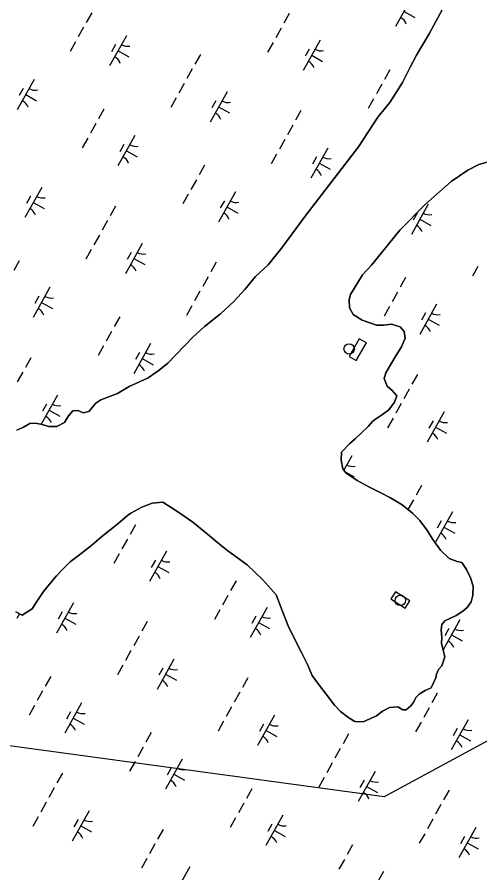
# Model space of a CAD drawing. Extents: x 3923531 to 3943530, y 207391 to 229799.
# Drawn here: x 3932955 to 3933623, y 218625 to 219861 of the extents above; entities that cross this region are included whole.
import ezdxf

# ---------------------------------------------------------------- set-up
doc = ezdxf.new("R2010")
doc.units = 0
for name, color, linetype in [('V-CHAN-DOCK', 7, 'Continuous'), ('V-DOMW-TANK', 7, 'Continuous'), ('V-TOPO-SHOR', 7, 'Continuous'), ('V-UTIL-LINE', 7, 'Continuous'), ('V-WETL-SWMP', 7, 'Continuous')]:
    doc.layers.add(name, color=color, linetype=linetype)

msp = doc.modelspace()

# ---------------------------------------------------------------- linework, layer by layer
at = {"layer": 'V-CHAN-DOCK'}
for points in [[(3933449.3, 219396.6), (3933434.7, 219371.1), (3933444.9, 219365.2), (3933459.5, 219390.8)], [(3933522.3, 219017.9), (3933501.6, 219031.3), (3933495, 219021.1), (3933515.7, 219007.7)]]:
    msp.add_lwpolyline(points, close=True, dxfattribs=at)
at = {"layer": 'V-DOMW-TANK'}
for centre in [(3933434.7, 219382), (3933508.5, 219018.7)]:
    msp.add_circle(centre, 7.5, dxfattribs=at)
at = {"layer": 'V-TOPO-SHOR'}
for points in [[(3932955, 219264.5), (3932964.6, 219268.9), (3932973.9, 219274.2), (3932981.6, 219274.7), (3932989.5, 219273.4), (3933001, 219269.9), (3933012.7, 219270), (3933023.8, 219275.6), (3933029.6, 219285.5), (3933035.8, 219292.3), (3933043.6, 219293), (3933050.6, 219289.8), (3933058.8, 219291.5), (3933069, 219303.4), (3933076.2, 219308.5), (3933100.2, 219317.6), (3933117.1, 219327.9), (3933132, 219334.6), (3933144.5, 219340.4), (3933160.3, 219351.2), (3933172.9, 219361.5), (3933208.5, 219398.7), (3933225.6, 219414.4), (3933249, 219432.9), (3933268.5, 219450.9), (3933284, 219468), (3933299.4, 219486.4), (3933317.6, 219503.6), (3933337.4, 219527.8), (3933371.3, 219573.7), (3933448.3, 219674), (3933476.1, 219716.7), (3933493.3, 219738.2), (3933511.8, 219766.7), (3933522.9, 219789.2), (3933532, 219806.1), (3933550.1, 219837), (3933572.5, 219877.9)], [(3933582.1, 219623.7), (3933605.8, 219640.1), (3933621.7, 219648.3), (3933637.4, 219652.9)], [(3933230, 219114.4), (3933247.3, 219100), (3933259.5, 219090.2), (3933287.5, 219069.9), (3933310.1, 219048.3), (3933329.4, 219026.5), (3933338.1, 219004.3), (3933346.8, 218981.8), (3933358.8, 218957.4), (3933365.8, 218943.5), (3933374.7, 218926), (3933381.2, 218910.3), (3933390.4, 218897.9), (3933401.5, 218883.4), (3933413.4, 218867.4), (3933422.1, 218858.4), (3933434, 218848.8), (3933442.9, 218843.8), (3933454.7, 218843.2), (3933474, 218852.1), (3933482.6, 218858.8), (3933493.1, 218864), (3933504.8, 218864.7), (3933511.9, 218860.6), (3933517, 218860.4), (3933523.8, 218866.3), (3933527.8, 218872), (3933531.1, 218878.3), (3933535.7, 218883.2), (3933544.4, 218888.4), (3933553.2, 218892.3), (3933559.8, 218906.6), (3933560.5, 218912), (3933563.7, 218918.7), (3933568.5, 218924), (3933572.6, 218937), (3933570.7, 218945.1), (3933568.1, 218957), (3933568.6, 218965.3), (3933567.7, 218976), (3933568.2, 218983.9), (3933572.8, 218989.4), (3933579.9, 218992.3), (3933589.3, 218996.9), (3933598.8, 219003), (3933605.2, 219008.6), (3933610.8, 219016.5), (3933613.3, 219026.4), (3933613.8, 219039.2), (3933609.6, 219051.5), (3933604, 219063.5), (3933597.2, 219073.6), (3933590.7, 219075.1), (3933579, 219079.3), (3933566.5, 219091.3), (3933555.2, 219106.9), (3933547.6, 219119.4), (3933536.5, 219134), (3933526.1, 219144.8), (3933511, 219156.6), (3933494.3, 219166.9), (3933479.3, 219174.5), (3933462, 219183), (3933446.3, 219192.1), (3933430, 219203), (3933425.3, 219208.7), (3933423, 219221.4), (3933423.4, 219232.9), (3933435.6, 219245.4), (3933443.1, 219251.9), (3933451.9, 219260.3), (3933462.1, 219270.1), (3933468.7, 219277.5), (3933471.1, 219279.3), (3933482.7, 219287.1), (3933491.8, 219293.9), (3933500.3, 219304.9), (3933503.3, 219314.4), (3933496.5, 219322.1), (3933489.4, 219328), (3933485.4, 219339.1), (3933487.6, 219347.2), (3933494.3, 219358.8), (3933502.2, 219372.1), (3933510.4, 219384.9), (3933515.5, 219397.7), (3933514, 219407.2), (3933508.5, 219414), (3933495.9, 219417.9), (3933484, 219416.4), (3933473.9, 219416.2), (3933453.2, 219423.7), (3933440.3, 219431.7), (3933435, 219441.5), (3933434.9, 219453.6), (3933436.8, 219460.5), (3933453.7, 219489), (3933466.7, 219503.1), (3933507.6, 219553.5), (3933545, 219591.1), (3933582.1, 219623.7)], [(3932953.7, 219002.1), (3932962.5, 218997.3), (3932977.1, 219006.6), (3932982.7, 219015.7), (3932993.4, 219031.6), (3933002.2, 219042), (3933012.2, 219054.4), (3933021.6, 219064.5), (3933032, 219074.5), (3933043.4, 219082.9), (3933063.3, 219098.7), (3933077.5, 219110.9), (3933100.6, 219129.4), (3933114.8, 219141.5), (3933119.4, 219144.8), (3933135.3, 219153.2), (3933150.4, 219159.2), (3933165.8, 219160.6), (3933177.6, 219152.9), (3933190.2, 219144.5), (3933209.2, 219131.8), (3933230, 219114.4)]]:
    msp.add_lwpolyline(points, dxfattribs=at)
at = {"layer": 'V-UTIL-LINE'}
msp.add_lwpolyline([(3936739.3, 218357.7), (3936622.1, 218414.6), (3934986.4, 219548.1), (3933485.3, 218734.8), (3932852, 218820.9)], dxfattribs=at)
at = {"layer": 'V-WETL-SWMP'}
for p, q in [((3933526, 219891.3), (3933501.7, 219847.7)), ((3933513.9, 219869.5), (3933529.6, 219860.7)), ((3933572.5, 219877.9), (3933550.1, 219837)), ((3933063, 219867.6), (3933055.2, 219853.7)), ((3933348.2, 219866.4), (3933340.4, 219852.4)), ((3933051.3, 219846.7), (3933043.5, 219832.7)), ((3933336.5, 219845.4), (3933328.7, 219831.5)), ((3933113.2, 219834.5), (3933088.8, 219790.8)), ((3933550.1, 219837), (3933532, 219806.1)), ((3933039.6, 219825.7), (3933031.8, 219811.8)), ((3933097.2, 219821.7), (3933091.4, 219811.2)), ((3933324.8, 219824.5), (3933317, 219810.5)), ((3933392.8, 219828), (3933368.5, 219784.4)), ((3933101, 219812.7), (3933116.8, 219803.9)), ((3933219.9, 219807.5), (3933212.1, 219793.5)), ((3933376.8, 219815.2), (3933371, 219804.7)), ((3933380.7, 219806.2), (3933396.4, 219797.4)), ((3933532, 219806.1), (3933522.9, 219789.2)), ((3933208.2, 219786.5), (3933200.4, 219772.5)), ((3933493.4, 219785.3), (3933485.6, 219771.3)), ((3933522.9, 219789.2), (3933511.8, 219766.7)), ((3932980, 219771.2), (3932955.6, 219727.5)), ((3932964, 219758.4), (3932958.2, 219747.9)), ((3933196.5, 219765.6), (3933188.7, 219751.6)), ((3933481.7, 219764.3), (3933473.9, 219750.3)), ((3933511.8, 219766.7), (3933493.3, 219738.2)), ((3932967.8, 219749.4), (3932983.5, 219740.6)), ((3933258.4, 219753.4), (3933234.1, 219709.7)), ((3933184.8, 219744.6), (3933177, 219730.6)), ((3933242.4, 219740.5), (3933236.6, 219730.1)), ((3933470, 219743.3), (3933462.2, 219729.4)), ((3933493.3, 219738.2), (3933476.1, 219716.7)), ((3933080.6, 219728.4), (3933072.8, 219714.4)), ((3933246.2, 219731.5), (3933262, 219722.8)), ((3933365.1, 219726.3), (3933357.3, 219712.4)), ((3933476.1, 219716.7), (3933448.3, 219674)), ((3933068.9, 219707.5), (3933061.1, 219693.5)), ((3933353.4, 219705.4), (3933345.6, 219691.4)), ((3933057.2, 219686.5), (3933049.4, 219672.5)), ((3933125.2, 219690.1), (3933100.9, 219646.4)), ((3933341.7, 219684.4), (3933333.9, 219670.5)), ((3933109.2, 219677.2), (3933103.4, 219666.8)), ((3933448.3, 219674), (3933371.3, 219573.7)), ((3933403.7, 219672.2), (3933379.3, 219628.6)), ((3933113, 219668.2), (3933128.8, 219659.4)), ((3933330, 219663.5), (3933322.2, 219649.5)), ((3933387.7, 219659.4), (3933381.8, 219648.9)), ((3933225.8, 219647.3), (3933218, 219633.3)), ((3933391.5, 219650.4), (3933407.2, 219641.6)), ((3933621.7, 219648.3), (3933605.8, 219640.1)), ((3933637.4, 219652.9), (3933621.7, 219648.3)), ((3933605.8, 219640.1), (3933582.1, 219623.7)), ((3933214.1, 219626.3), (3933206.3, 219612.4)), ((3933582.1, 219623.7), (3933545, 219591.1)), ((3932990.8, 219615.4), (3932966.5, 219571.8)), ((3932974.8, 219602.6), (3932969, 219592.1)), ((3933202.4, 219605.4), (3933194.6, 219591.4)), ((3933270.5, 219608.9), (3933246.1, 219565.3)), ((3932978.6, 219593.6), (3932994.4, 219584.8)), ((3933097.5, 219588.4), (3933089.7, 219574.4)), ((3933254.5, 219596.1), (3933248.6, 219585.6)), ((3933258.3, 219587.1), (3933274, 219578.3)), ((3933545, 219591.1), (3933507.6, 219553.5)), ((3933548.9, 219591.1), (3933524.5, 219547.5)), ((3933371.3, 219573.7), (3933337.4, 219527.8)), ((3933532.9, 219578.3), (3933527, 219567.8)), ((3933085.8, 219567.4), (3933078, 219553.5)), ((3933536.7, 219569.3), (3933552.4, 219560.5)), ((3933507.6, 219553.5), (3933466.7, 219503.1)), ((3933074.1, 219546.5), (3933066.3, 219532.5)), ((3933062.4, 219525.5), (3933054.6, 219511.5)), ((3933136, 219534.3), (3933111.7, 219490.6)), ((3933337.4, 219527.8), (3933317.6, 219503.6)), ((3933120, 219521.5), (3933114.2, 219511)), ((3933123.9, 219512.5), (3933139.6, 219503.7)), ((3932958.2, 219509.3), (3932950.4, 219495.4)), ((3933242.7, 219507.2), (3933234.9, 219493.3)), ((3933317.6, 219503.6), (3933299.4, 219486.4)), ((3933466.7, 219503.1), (3933453.7, 219489)), ((3933620.4, 219501.2), (3933612.6, 219487.3)), ((3933231, 219486.3), (3933223.2, 219472.3)), ((3933299.4, 219486.4), (3933284, 219468)), ((3933453.7, 219489), (3933436.8, 219460.5)), ((3933516.2, 219485), (3933508.4, 219471.1)), ((3933002.8, 219471), (3932978.5, 219427.3)), ((3933219.3, 219465.3), (3933211.5, 219451.4)), ((3933284, 219468), (3933268.5, 219450.9)), ((3933504.5, 219464.1), (3933496.7, 219450.1)), ((3932986.8, 219458.1), (3932981, 219447.7)), ((3932990.7, 219449.1), (3933006.4, 219440.4)), ((3933268.5, 219450.9), (3933249, 219432.9)), ((3933436.8, 219460.5), (3933434.9, 219453.6)), ((3933434.9, 219453.6), (3933435, 219441.5)), ((3933207.6, 219444.4), (3933199.8, 219430.4)), ((3933435, 219441.5), (3933440.3, 219431.7)), ((3933492.8, 219443.1), (3933485, 219429.2)), ((3933560.9, 219446.7), (3933536.5, 219403)), ((3933103.4, 219428.2), (3933095.6, 219414.2)), ((3933249, 219432.9), (3933225.6, 219414.4)), ((3933440.3, 219431.7), (3933453.2, 219423.7)), ((3933544.9, 219433.9), (3933539, 219423.4)), ((3933548.7, 219424.9), (3933564.4, 219416.1)), ((3933225.6, 219414.4), (3933208.5, 219398.7)), ((3933453.2, 219423.7), (3933473.9, 219416.2)), ((3933473.9, 219416.2), (3933484, 219416.4)), ((3933484, 219416.4), (3933495.9, 219417.9)), ((3933495.9, 219417.9), (3933508.5, 219414)), ((3933508.5, 219414), (3933514, 219407.2)), ((3933091.7, 219407.3), (3933083.9, 219393.3)), ((3933514, 219407.2), (3933515.5, 219397.7)), ((3933148.1, 219389.8), (3933123.7, 219346.2)), ((3933208.5, 219398.7), (3933172.9, 219361.5)), ((3933515.5, 219397.7), (3933510.4, 219384.9)), ((3933080, 219386.3), (3933072.2, 219372.3)), ((3933132.1, 219377), (3933126.2, 219366.5)), ((3933510.4, 219384.9), (3933502.2, 219372.1)), ((3932975.1, 219369.3), (3932967.3, 219355.3)), ((3933135.9, 219368), (3933151.6, 219359.2)), ((3933502.2, 219372.1), (3933494.3, 219358.8)), ((3933160.3, 219351.2), (3933144.5, 219340.4)), ((3933172.9, 219361.5), (3933160.3, 219351.2)), ((3933494.3, 219358.8), (3933487.6, 219347.2)), ((3932963.4, 219348.3), (3932955.6, 219334.4)), ((3933144.5, 219340.4), (3933132, 219334.6)), ((3933487.6, 219347.2), (3933485.4, 219339.1)), ((3933485.4, 219339.1), (3933489.4, 219328)), ((3933533.1, 219345), (3933525.3, 219331)), ((3933117.1, 219327.9), (3933100.2, 219317.6)), ((3933132, 219334.6), (3933117.1, 219327.9)), ((3933489.4, 219328), (3933496.5, 219322.1)), ((3933013.7, 219315.2), (3932990.2, 219273.2)), ((3933100.2, 219317.6), (3933076.2, 219308.5)), ((3933496.5, 219322.1), (3933503.3, 219314.4)), ((3933503.3, 219314.4), (3933500.3, 219304.9)), ((3933521.4, 219324), (3933513.6, 219310.1)), ((3932997.7, 219302.4), (3932991.8, 219291.9)), ((3933069, 219303.4), (3933058.8, 219291.5)), ((3933076.2, 219308.5), (3933069, 219303.4)), ((3933500.3, 219304.9), (3933491.8, 219293.9)), ((3933509.7, 219303.1), (3933501.9, 219289.1)), ((3933001.5, 219293.4), (3933017.2, 219284.6)), ((3933035.8, 219292.3), (3933029.6, 219285.5)), ((3933043.6, 219293), (3933035.8, 219292.3)), ((3933050.6, 219289.8), (3933043.6, 219293)), ((3933058.8, 219291.5), (3933050.6, 219289.8)), ((3933491.8, 219293.9), (3933482.7, 219287.1)), ((3933571.7, 219290.9), (3933547.3, 219247.3)), ((3933029.6, 219285.5), (3933023.8, 219275.6)), ((3933468.7, 219277.5), (3933462.1, 219270.1)), ((3933471.1, 219279.3), (3933468.7, 219277.5)), ((3933482.7, 219287.1), (3933471.1, 219279.3)), ((3933498, 219282.1), (3933490.2, 219268.2)), ((3933555.7, 219278.1), (3933549.8, 219267.6)), ((3932964.6, 219268.9), (3932955, 219264.5)), ((3932973.9, 219274.2), (3932964.6, 219268.9)), ((3932981.6, 219274.7), (3932973.9, 219274.2)), ((3932989.5, 219273.4), (3932981.6, 219274.7)), ((3933001, 219269.9), (3932989.5, 219273.4)), ((3933012.7, 219270), (3933001, 219269.9)), ((3933023.8, 219275.6), (3933012.7, 219270)), ((3933462.1, 219270.1), (3933451.9, 219260.3)), ((3933559.5, 219269.1), (3933575.2, 219260.3)), ((3933443.1, 219251.9), (3933435.6, 219245.4)), ((3933451.9, 219260.3), (3933443.1, 219251.9)), ((3933435.6, 219245.4), (3933423.4, 219232.9)), ((3933423.4, 219232.9), (3933423, 219221.4)), ((3933438.5, 219227.6), (3933426.9, 219206.8)), ((3933423, 219221.4), (3933425.3, 219208.7)), ((3933425.3, 219208.7), (3933430, 219203)), ((3933428.8, 219204.3), (3933442, 219197)), ((3933430, 219203), (3933446.3, 219192.1)), ((3933446.3, 219192.1), (3933462, 219183)), ((3933462, 219183), (3933479.3, 219174.5)), ((3933539, 219184.8), (3933531.2, 219170.9)), ((3933479.3, 219174.5), (3933494.3, 219166.9)), ((3933494.3, 219166.9), (3933511, 219156.6)), ((3933135.3, 219153.2), (3933119.4, 219144.8)), ((3933150.4, 219159.2), (3933135.3, 219153.2)), ((3933165.8, 219160.6), (3933150.4, 219159.2)), ((3933177.6, 219152.9), (3933165.8, 219160.6)), ((3933190.2, 219144.5), (3933177.6, 219152.9)), ((3933511, 219156.6), (3933526.1, 219144.8)), ((3933527.3, 219163.9), (3933519.5, 219149.9)), ((3933114.8, 219141.5), (3933100.6, 219129.4)), ((3933119.4, 219144.8), (3933114.8, 219141.5)), ((3933209.2, 219131.8), (3933190.2, 219144.5)), ((3933526.1, 219144.8), (3933536.5, 219134)), ((3933583.7, 219146.5), (3933559.3, 219102.8)), ((3933100.6, 219129.4), (3933077.5, 219110.9)), ((3933126.2, 219128), (3933118.4, 219114)), ((3933230, 219114.4), (3933209.2, 219131.8)), ((3933536.5, 219134), (3933547.6, 219119.4)), ((3933567.7, 219133.6), (3933561.9, 219123.2)), ((3933547.6, 219119.4), (3933555.2, 219106.9)), ((3933571.5, 219124.6), (3933587.2, 219115.9)), ((3933077.5, 219110.9), (3933063.3, 219098.7)), ((3933114.5, 219107), (3933106.7, 219093.1)), ((3933247.3, 219100), (3933230, 219114.4)), ((3933555.2, 219106.9), (3933566.5, 219091.3)), ((3933063.3, 219098.7), (3933043.4, 219082.9)), ((3933259.5, 219090.2), (3933247.3, 219100)), ((3933566.5, 219091.3), (3933579, 219079.3)), ((3933043.4, 219082.9), (3933032, 219074.5)), ((3933102.8, 219086.1), (3933095, 219072.1)), ((3933170.9, 219089.6), (3933146.5, 219046)), ((3933287.5, 219069.9), (3933259.5, 219090.2)), ((3933579, 219079.3), (3933590.7, 219075.1)), ((3933032, 219074.5), (3933021.6, 219064.5)), ((3933154.9, 219076.8), (3933149, 219066.3)), ((3933158.7, 219067.8), (3933174.4, 219059)), ((3933310.1, 219048.3), (3933287.5, 219069.9)), ((3933590.7, 219075.1), (3933597.2, 219073.6)), ((3933597.2, 219073.6), (3933604, 219063.5)), ((3933012.2, 219054.4), (3933002.2, 219042)), ((3933021.6, 219064.5), (3933012.2, 219054.4)), ((3933604, 219063.5), (3933609.6, 219051.5)), ((3933002.2, 219042), (3932993.4, 219031.6)), ((3933271.4, 219046.9), (3933263.6, 219032.9)), ((3933329.4, 219026.5), (3933310.1, 219048.3)), ((3933609.6, 219051.5), (3933613.8, 219039.2)), ((3932993.4, 219031.6), (3932982.7, 219015.7)), ((3933613.8, 219039.2), (3933613.3, 219026.4)), ((3933259.7, 219025.9), (3933251.9, 219012)), ((3933338.1, 219004.3), (3933329.4, 219026.5)), ((3933610.8, 219016.5), (3933605.2, 219008.6)), ((3933613.3, 219026.4), (3933610.8, 219016.5)), ((3932977.1, 219006.6), (3932962.5, 218997.3)), ((3932982.7, 219015.7), (3932977.1, 219006.6)), ((3933036.5, 219015), (3933012.1, 218971.3)), ((3933248, 219005), (3933240.2, 218991)), ((3933316.1, 219008.5), (3933291.7, 218964.9)), ((3933346.8, 218981.8), (3933338.1, 219004.3)), ((3933605.2, 219008.6), (3933598.8, 219003)), ((3932962.5, 218997.3), (3932953.7, 219002.1)), ((3932958.9, 218999.3), (3932955, 218992.3)), ((3933020.5, 219002.2), (3933014.6, 218991.7)), ((3933024.3, 218993.2), (3933040, 218984.4)), ((3933300.1, 218995.7), (3933294.2, 218985.2)), ((3933579.9, 218992.3), (3933572.8, 218989.4)), ((3933589.3, 218996.9), (3933579.9, 218992.3)), ((3933598.8, 219003), (3933589.3, 218996.9)), ((3933143.1, 218988), (3933135.3, 218974)), ((3933303.9, 218986.7), (3933319.6, 218977.9)), ((3933358.8, 218957.4), (3933346.8, 218981.8)), ((3933568.2, 218983.9), (3933567.7, 218976)), ((3933572.8, 218989.4), (3933568.2, 218983.9)), ((3933594.5, 218990.7), (3933570.3, 218947.3)), ((3933131.4, 218967), (3933123.6, 218953)), ((3933567.7, 218976), (3933568.6, 218965.3)), ((3933578.5, 218977.9), (3933572.7, 218967.4)), ((3933582.3, 218968.9), (3933598, 218960.1)), ((3933365.8, 218943.5), (3933358.8, 218957.4)), ((3933568.6, 218965.3), (3933568.1, 218957)), ((3933568.1, 218957), (3933570.7, 218945.1)), ((3933119.7, 218946.1), (3933111.9, 218932.1)), ((3933374.7, 218926), (3933365.8, 218943.5)), ((3933570.7, 218945.1), (3933572.6, 218937)), ((3933181.7, 218933.9), (3933157.3, 218890.2)), ((3933572.6, 218937), (3933568.5, 218924)), ((3933108, 218925.1), (3933100.2, 218911.1)), ((3933165.7, 218921), (3933159.8, 218910.6)), ((3933381.2, 218910.3), (3933374.7, 218926)), ((3933563.7, 218918.7), (3933560.5, 218912)), ((3933568.5, 218924), (3933563.7, 218918.7)), ((3933003.8, 218908.9), (3932996, 218894.9)), ((3933169.5, 218912), (3933185.2, 218903.3)), ((3933288.4, 218906.8), (3933280.6, 218892.9)), ((3933390.4, 218897.9), (3933381.2, 218910.3)), ((3933559.8, 218906.6), (3933553.2, 218892.3)), ((3933560.5, 218912), (3933559.8, 218906.6)), ((3933401.5, 218883.4), (3933390.4, 218897.9)), ((3932992.1, 218888), (3932984.3, 218874)), ((3933276.7, 218885.9), (3933268.8, 218871.9)), ((3933413.4, 218867.4), (3933401.5, 218883.4)), ((3933535.7, 218883.2), (3933531.1, 218878.3)), ((3933544.4, 218888.4), (3933535.7, 218883.2)), ((3933553.2, 218892.3), (3933544.4, 218888.4)), ((3933561.8, 218884.6), (3933554, 218870.7)), ((3933048.5, 218870.6), (3933024.1, 218826.9)), ((3933527.8, 218872), (3933523.8, 218866.3)), ((3933531.1, 218878.3), (3933527.8, 218872)), ((3932980.4, 218867), (3932972.6, 218853)), ((3933032.5, 218857.7), (3933026.6, 218847.3)), ((3933264.9, 218864.9), (3933257.1, 218851)), ((3933422.1, 218858.4), (3933413.4, 218867.4)), ((3933434, 218848.8), (3933422.1, 218858.4)), ((3933482.6, 218858.8), (3933474, 218852.1)), ((3933493.1, 218864), (3933482.6, 218858.8)), ((3933504.8, 218864.7), (3933493.1, 218864)), ((3933511.9, 218860.6), (3933504.8, 218864.7)), ((3933517, 218860.4), (3933511.9, 218860.6)), ((3933523.8, 218866.3), (3933517, 218860.4)), ((3933550.1, 218863.7), (3933542.3, 218849.7)), ((3933036.3, 218848.7), (3933052, 218839.9)), ((3933253.2, 218844), (3933245.4, 218830)), ((3933326.9, 218852.7), (3933302.5, 218809.1)), ((3933442.9, 218843.8), (3933434, 218848.8)), ((3933454.7, 218843.2), (3933442.9, 218843.8)), ((3933474, 218852.1), (3933454.7, 218843.2)), ((3933606.5, 218846.3), (3933582.1, 218802.6)), ((3933310.9, 218839.9), (3933305.1, 218829.4)), ((3933314.7, 218830.9), (3933330.4, 218822.1)), ((3933538.4, 218842.7), (3933530.6, 218828.8)), ((3933590.5, 218833.4), (3933584.7, 218823)), ((3933149, 218827.8), (3933141.2, 218813.8)), ((3933433.6, 218825.7), (3933425.8, 218811.7)), ((3933594.3, 218824.4), (3933610, 218815.7)), ((3933137.3, 218806.8), (3933129.5, 218792.9)), ((3933421.9, 218804.8), (3933414.1, 218790.8)), ((3933125.6, 218785.9), (3933117.8, 218771.9)), ((3933193.7, 218789.4), (3933169.3, 218745.8)), ((3933410.2, 218783.8), (3933402.4, 218769.8)), ((3933177.7, 218776.6), (3933171.9, 218766.1)), ((3933472.1, 218771.6), (3933447.7, 218728)), ((3933020.8, 218768.9), (3933012.9, 218754.9)), ((3933181.5, 218767.6), (3933197.2, 218758.8)), ((3933398.5, 218762.9), (3933390.7, 218748.9)), ((3933456.1, 218758.8), (3933450.3, 218748.3)), ((3933009, 218747.9), (3933001.2, 218734)), ((3933294.2, 218746.7), (3933286.4, 218732.7)), ((3933459.9, 218749.8), (3933475.6, 218741)), ((3933578.8, 218744.6), (3933571, 218730.6)), ((3932997.3, 218727), (3932989.5, 218713)), ((3933282.5, 218725.7), (3933274.7, 218711.7)), ((3933567.1, 218723.6), (3933559.3, 218709.7)), ((3933059.3, 218714.8), (3933034.9, 218671.1)), ((3933338.9, 218708.3), (3933314.5, 218664.7)), ((3932985.6, 218706), (3932977.8, 218692)), ((3933043.3, 218702), (3933037.4, 218691.5)), ((3933270.8, 218704.8), (3933263, 218690.8)), ((3933322.9, 218695.5), (3933317.1, 218685)), ((3933555.4, 218702.7), (3933547.6, 218688.7)), ((3933047.1, 218693), (3933062.8, 218684.2)), ((3933166, 218687.7), (3933158.2, 218673.8)), ((3933326.7, 218686.5), (3933342.4, 218677.7)), ((3933617.3, 218690.5), (3933592.9, 218646.8)), ((3933543.7, 218681.7), (3933535.9, 218667.8)), ((3933601.3, 218677.7), (3933595.5, 218667.2)), ((3933154.3, 218666.8), (3933146.5, 218652.8)), ((3933439.5, 218665.5), (3933431.7, 218651.6)), ((3933605.1, 218668.7), (3933620.9, 218659.9)), ((3933142.6, 218645.8), (3933134.8, 218631.9)), ((3933204.5, 218633.7), (3933180.1, 218590)), ((3933427.8, 218644.6), (3933419.9, 218630.6)), ((3933484.1, 218627.2), (3933459.7, 218583.5))]:
    msp.add_line(p, q, dxfattribs=at)
for centre, start, end in [((3933500.6, 219845.3), 20.0381, 61.5817), ((3933114.7, 219836.7), 240.0381, 281.5817), ((3933394.3, 219830.2), 240.0381, 281.5817), ((3933087.8, 219788.4), 20.0381, 61.5817), ((3933367.4, 219782), 20.0381, 61.5817), ((3932981.5, 219773.3), 240.0381, 281.5817), ((3932954.6, 219725.1), 20.0381, 61.5817), ((3933259.9, 219755.5), 240.0381, 281.5817), ((3933233, 219707.3), 20.0381, 61.5817), ((3933126.7, 219692.2), 240.0381, 281.5817), ((3933099.8, 219644), 20.0381, 61.5817), ((3933405.1, 219674.4), 240.0381, 281.5817), ((3933378.2, 219626.2), 20.0381, 61.5817), ((3932992.3, 219617.6), 240.0381, 281.5817), ((3933271.9, 219611.1), 240.0381, 281.5817), ((3932965.4, 219569.4), 20.0381, 61.5817), ((3933245, 219562.9), 20.0381, 61.5817), ((3933550.4, 219593.3), 240.0381, 281.5817), ((3933523.4, 219545.1), 20.0381, 61.5817), ((3933137.5, 219536.5), 240.0381, 281.5817), ((3933110.6, 219488.2), 20.0381, 61.5817), ((3933004.3, 219473.1), 240.0381, 281.5817), ((3932977.4, 219424.9), 20.0381, 61.5817), ((3933562.4, 219448.9), 240.0381, 281.5817), ((3933535.4, 219400.6), 20.0381, 61.5817), ((3933149.5, 219392), 240.0381, 281.5817), ((3933122.6, 219343.8), 20.0381, 61.5817), ((3933015.1, 219317.4), 240.0381, 281.5817), ((3932988.2, 219269.1), 20.0381, 61.5817), ((3933573.2, 219293.1), 240.0381, 281.5817), ((3933546.2, 219244.9), 20.0381, 61.5817), ((3933440, 219229.8), 240.0381, 281.5817), ((3933585.2, 219148.6), 240.0381, 281.5817), ((3933558.2, 219100.4), 20.0381, 61.5817), ((3933172.4, 219091.8), 240.0381, 281.5817), ((3933145.4, 219043.6), 20.0381, 61.5817), ((3933038, 219017.2), 240.0381, 281.5817), ((3933317.6, 219010.7), 240.0381, 281.5817), ((3933011, 218968.9), 20.0381, 61.5817), ((3933290.6, 218962.5), 20.0381, 61.5817), ((3933596, 218992.9), 240.0381, 281.5817), ((3933569.1, 218944.6), 20.0381, 61.5817), ((3933183.2, 218936), 240.0381, 281.5817), ((3933156.2, 218887.8), 20.0381, 61.5817), ((3933050, 218872.7), 240.0381, 281.5817), ((3933023, 218824.5), 20.0381, 61.5817), ((3933328.4, 218854.9), 240.0381, 281.5817), ((3933608, 218848.4), 240.0381, 281.5817), ((3933301.4, 218806.7), 20.0381, 61.5817), ((3933581.1, 218800.2), 20.0381, 61.5817), ((3933195.2, 218791.6), 240.0381, 281.5817), ((3933168.2, 218743.4), 20.0381, 61.5817), ((3933473.6, 218773.8), 240.0381, 281.5817), ((3933446.7, 218725.6), 20.0381, 61.5817), ((3933060.8, 218717), 240.0381, 281.5817), ((3933340.4, 218710.5), 240.0381, 281.5817), ((3933033.8, 218668.7), 20.0381, 61.5817), ((3933313.5, 218662.2), 20.0381, 61.5817), ((3933618.8, 218692.7), 240.0381, 281.5817), ((3933591.9, 218644.4), 20.0381, 61.5817)]:
    msp.add_arc(centre, 17.6, start, end, dxfattribs=at)

doc.saveas('drawing.dxf')
